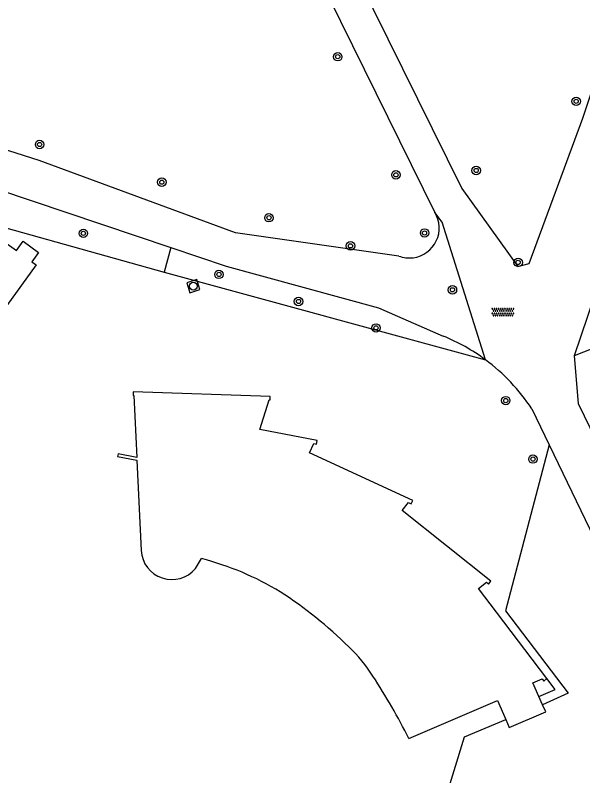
# Model space of a CAD drawing. Extents: x 128999 to 131010, y 395498 to 399007.
# Drawn here: x 130601 to 130654.9, y 396767.4 to 396839.6 of the extents above; entities that cross this region are included whole.
import ezdxf

# ---------------------------------------------------------------- set-up
doc = ezdxf.new("R2010")
doc.units = 0
for name, color, linetype in [('gg-bbg-hoofdgebouw', 7, 'Continuous'), ('gg-knt-onverhard', 7, 'Continuous'), ('gg-knt-verharding', 7, 'Continuous'), ('gt-grn-groengrens', 7, 'Continuous'), ('gt-grn-vlakafsluiter', 7, 'Continuous'), ('gt-symb-boom', 7, 'Continuous'), ('gt-symb-overige verharding', 7, 'Continuous'), ('gt-symb-rioolschacht', 7, 'Continuous')]:
    doc.layers.add(name, color=color, linetype=linetype)

# ---------------------------------------------------------------- blocks, each defined once
blk = doc.blocks.new('gt0-BOOM')
at = {"layer": 'gt-symb-boom'}
for radius in [0.4, 0.2]:
    blk.add_circle((0, 0), radius, dxfattribs=at)
blk = doc.blocks.new('gt0-OVH')
at = {"layer": 'gt-symb-overige verharding'}
for points in [[(-0.972, 0.298), (-0.967, 0.308), (-0.965, 0.319), (-0.966, 0.33), (-0.971, 0.34), (-0.978, 0.348), (-0.988, 0.353), (-0.999, 0.355), (-1.01, 0.354), (-1.02, 0.349), (-1.028, 0.342), (-1.033, 0.332), (-1.035, 0.321), (-1.034, 0.31), (-1.029, 0.3), (-1.022, 0.292), (-1.012, 0.287), (-1.001, 0.285), (-0.99, 0.286), (-0.98, 0.291)], [(-0.872, 0.106), (-0.867, 0.116), (-0.865, 0.126), (-0.866, 0.137), (-0.871, 0.147), (-0.878, 0.156), (-0.888, 0.161), (-0.899, 0.163), (-0.91, 0.162), (-0.92, 0.157), (-0.928, 0.15), (-0.933, 0.14), (-0.935, 0.129), (-0.934, 0.118), (-0.929, 0.108), (-0.922, 0.1), (-0.912, 0.095), (-0.901, 0.092), (-0.89, 0.094), (-0.88, 0.098)], [(-0.772, 0.298), (-0.767, 0.308), (-0.765, 0.319), (-0.766, 0.33), (-0.771, 0.34), (-0.778, 0.348), (-0.788, 0.353), (-0.799, 0.355), (-0.81, 0.354), (-0.82, 0.349), (-0.828, 0.342), (-0.833, 0.332), (-0.835, 0.321), (-0.834, 0.31), (-0.829, 0.3), (-0.822, 0.292), (-0.812, 0.287), (-0.801, 0.285), (-0.79, 0.286), (-0.78, 0.291)], [(-0.672, 0.106), (-0.667, 0.116), (-0.665, 0.126), (-0.666, 0.137), (-0.671, 0.147), (-0.678, 0.156), (-0.688, 0.161), (-0.699, 0.163), (-0.71, 0.162), (-0.72, 0.157), (-0.728, 0.15), (-0.733, 0.14), (-0.735, 0.129), (-0.734, 0.118), (-0.729, 0.108), (-0.722, 0.1), (-0.712, 0.095), (-0.701, 0.092), (-0.69, 0.094), (-0.68, 0.098)], [(-0.572, 0.298), (-0.567, 0.308), (-0.565, 0.319), (-0.566, 0.33), (-0.571, 0.34), (-0.578, 0.348), (-0.588, 0.353), (-0.599, 0.355), (-0.61, 0.354), (-0.62, 0.349), (-0.628, 0.342), (-0.633, 0.332), (-0.635, 0.321), (-0.634, 0.31), (-0.629, 0.3), (-0.622, 0.292), (-0.612, 0.287), (-0.601, 0.285), (-0.59, 0.286), (-0.58, 0.291)], [(-0.472, 0.106), (-0.467, 0.116), (-0.465, 0.126), (-0.466, 0.137), (-0.471, 0.147), (-0.478, 0.156), (-0.488, 0.161), (-0.499, 0.163), (-0.51, 0.162), (-0.52, 0.157), (-0.528, 0.15), (-0.533, 0.14), (-0.535, 0.129), (-0.534, 0.118), (-0.529, 0.108), (-0.522, 0.1), (-0.512, 0.095), (-0.501, 0.092), (-0.49, 0.094), (-0.48, 0.098)], [(-0.372, 0.298), (-0.367, 0.308), (-0.365, 0.319), (-0.366, 0.33), (-0.371, 0.34), (-0.378, 0.348), (-0.388, 0.353), (-0.399, 0.355), (-0.41, 0.354), (-0.42, 0.349), (-0.428, 0.342), (-0.433, 0.332), (-0.435, 0.321), (-0.434, 0.31), (-0.429, 0.3), (-0.422, 0.292), (-0.412, 0.287), (-0.401, 0.285), (-0.39, 0.286), (-0.38, 0.291)], [(-0.272, 0.106), (-0.267, 0.116), (-0.265, 0.126), (-0.266, 0.137), (-0.271, 0.147), (-0.278, 0.156), (-0.288, 0.161), (-0.299, 0.163), (-0.31, 0.162), (-0.32, 0.157), (-0.328, 0.15), (-0.333, 0.14), (-0.335, 0.129), (-0.334, 0.118), (-0.329, 0.108), (-0.322, 0.1), (-0.312, 0.095), (-0.301, 0.092), (-0.29, 0.094), (-0.28, 0.098)], [(-0.172, 0.298), (-0.167, 0.308), (-0.165, 0.319), (-0.166, 0.33), (-0.171, 0.34), (-0.178, 0.348), (-0.188, 0.353), (-0.199, 0.355), (-0.21, 0.354), (-0.22, 0.349), (-0.228, 0.342), (-0.233, 0.332), (-0.235, 0.321), (-0.234, 0.31), (-0.229, 0.3), (-0.222, 0.292), (-0.212, 0.287), (-0.201, 0.285), (-0.19, 0.286), (-0.18, 0.291)], [(-0.072, 0.106), (-0.067, 0.116), (-0.065, 0.126), (-0.066, 0.137), (-0.071, 0.147), (-0.078, 0.156), (-0.088, 0.161), (-0.099, 0.163), (-0.11, 0.162), (-0.12, 0.157), (-0.128, 0.15), (-0.133, 0.14), (-0.135, 0.129), (-0.134, 0.118), (-0.129, 0.108), (-0.122, 0.1), (-0.112, 0.095), (-0.101, 0.092), (-0.09, 0.094), (-0.08, 0.098)], [(0.028, 0.298), (0.033, 0.308), (0.035, 0.319), (0.034, 0.33), (0.029, 0.34), (0.022, 0.348), (0.012, 0.353), (0.001, 0.355), (-0.01, 0.354), (-0.02, 0.349), (-0.028, 0.342), (-0.033, 0.332), (-0.035, 0.321), (-0.034, 0.31), (-0.029, 0.3), (-0.022, 0.292), (-0.012, 0.287), (-0.001, 0.285), (0.01, 0.286), (0.02, 0.291)], [(0.128, 0.106), (0.133, 0.116), (0.135, 0.126), (0.134, 0.137), (0.129, 0.147), (0.122, 0.156), (0.112, 0.161), (0.101, 0.163), (0.09, 0.162), (0.08, 0.157), (0.072, 0.15), (0.067, 0.14), (0.065, 0.129), (0.066, 0.118), (0.071, 0.108), (0.078, 0.1), (0.088, 0.095), (0.099, 0.092), (0.11, 0.094), (0.12, 0.098)], [(0.228, 0.298), (0.233, 0.308), (0.235, 0.319), (0.234, 0.33), (0.229, 0.34), (0.222, 0.348), (0.212, 0.353), (0.201, 0.355), (0.19, 0.354), (0.18, 0.349), (0.172, 0.342), (0.167, 0.332), (0.165, 0.321), (0.166, 0.31), (0.171, 0.3), (0.178, 0.292), (0.188, 0.287), (0.199, 0.285), (0.21, 0.286), (0.22, 0.291)], [(0.328, 0.106), (0.333, 0.116), (0.335, 0.126), (0.334, 0.137), (0.329, 0.147), (0.322, 0.156), (0.312, 0.161), (0.301, 0.163), (0.29, 0.162), (0.28, 0.157), (0.272, 0.15), (0.267, 0.14), (0.265, 0.129), (0.266, 0.118), (0.271, 0.108), (0.278, 0.1), (0.288, 0.095), (0.299, 0.092), (0.31, 0.094), (0.32, 0.098)], [(0.428, 0.298), (0.433, 0.308), (0.435, 0.319), (0.434, 0.33), (0.429, 0.34), (0.422, 0.348), (0.412, 0.353), (0.401, 0.355), (0.39, 0.354), (0.38, 0.349), (0.372, 0.342), (0.367, 0.332), (0.365, 0.321), (0.366, 0.31), (0.371, 0.3), (0.378, 0.292), (0.388, 0.287), (0.399, 0.285), (0.41, 0.286), (0.42, 0.291)], [(0.528, 0.106), (0.533, 0.116), (0.535, 0.126), (0.534, 0.137), (0.529, 0.147), (0.522, 0.156), (0.512, 0.161), (0.501, 0.163), (0.49, 0.162), (0.48, 0.157), (0.472, 0.15), (0.467, 0.14), (0.465, 0.129), (0.466, 0.118), (0.471, 0.108), (0.478, 0.1), (0.488, 0.095), (0.499, 0.092), (0.51, 0.094), (0.52, 0.098)], [(0.628, 0.298), (0.633, 0.308), (0.635, 0.319), (0.634, 0.33), (0.629, 0.34), (0.622, 0.348), (0.612, 0.353), (0.601, 0.355), (0.59, 0.354), (0.58, 0.349), (0.572, 0.342), (0.567, 0.332), (0.565, 0.321), (0.566, 0.31), (0.571, 0.3), (0.578, 0.292), (0.588, 0.287), (0.599, 0.285), (0.61, 0.286), (0.62, 0.291)], [(0.728, 0.106), (0.733, 0.116), (0.735, 0.126), (0.734, 0.137), (0.729, 0.147), (0.722, 0.156), (0.712, 0.161), (0.701, 0.163), (0.69, 0.162), (0.68, 0.157), (0.672, 0.15), (0.667, 0.14), (0.665, 0.129), (0.666, 0.118), (0.671, 0.108), (0.678, 0.1), (0.688, 0.095), (0.699, 0.092), (0.71, 0.094), (0.72, 0.098)], [(0.828, 0.298), (0.833, 0.308), (0.835, 0.319), (0.834, 0.33), (0.829, 0.34), (0.822, 0.348), (0.812, 0.353), (0.801, 0.355), (0.79, 0.354), (0.78, 0.349), (0.772, 0.342), (0.767, 0.332), (0.765, 0.321), (0.766, 0.31), (0.771, 0.3), (0.778, 0.292), (0.788, 0.287), (0.799, 0.285), (0.81, 0.286), (0.82, 0.291)], [(0.928, 0.106), (0.933, 0.116), (0.935, 0.126), (0.934, 0.137), (0.929, 0.147), (0.922, 0.156), (0.912, 0.161), (0.901, 0.163), (0.89, 0.162), (0.88, 0.157), (0.872, 0.15), (0.867, 0.14), (0.865, 0.129), (0.866, 0.118), (0.871, 0.108), (0.878, 0.1), (0.888, 0.095), (0.899, 0.092), (0.91, 0.094), (0.92, 0.098)], [(1.028, 0.298), (1.033, 0.308), (1.035, 0.319), (1.034, 0.33), (1.029, 0.34), (1.022, 0.348), (1.012, 0.353), (1.001, 0.355), (0.99, 0.354), (0.98, 0.349), (0.972, 0.342), (0.967, 0.332), (0.965, 0.321), (0.966, 0.31), (0.971, 0.3), (0.978, 0.292), (0.988, 0.287), (0.999, 0.285), (1.01, 0.286), (1.02, 0.291)], [(-0.972, -0.142), (-0.967, -0.132), (-0.965, -0.121), (-0.966, -0.11), (-0.971, -0.1), (-0.978, -0.092), (-0.988, -0.087), (-0.999, -0.085), (-1.01, -0.086), (-1.02, -0.091), (-1.028, -0.098), (-1.033, -0.108), (-1.035, -0.119), (-1.034, -0.13), (-1.029, -0.14), (-1.022, -0.148), (-1.012, -0.153), (-1.001, -0.155), (-0.99, -0.154), (-0.98, -0.149)], [(-0.872, -0.334), (-0.867, -0.324), (-0.865, -0.314), (-0.866, -0.303), (-0.871, -0.293), (-0.878, -0.284), (-0.888, -0.279), (-0.899, -0.277), (-0.91, -0.278), (-0.92, -0.283), (-0.928, -0.29), (-0.933, -0.3), (-0.935, -0.311), (-0.934, -0.322), (-0.929, -0.332), (-0.922, -0.34), (-0.912, -0.345), (-0.901, -0.348), (-0.89, -0.346), (-0.88, -0.342)], [(-0.772, -0.142), (-0.767, -0.132), (-0.765, -0.121), (-0.766, -0.11), (-0.771, -0.1), (-0.778, -0.092), (-0.788, -0.087), (-0.799, -0.085), (-0.81, -0.086), (-0.82, -0.091), (-0.828, -0.098), (-0.833, -0.108), (-0.835, -0.119), (-0.834, -0.13), (-0.829, -0.14), (-0.822, -0.148), (-0.812, -0.153), (-0.801, -0.155), (-0.79, -0.154), (-0.78, -0.149)], [(-0.672, -0.334), (-0.667, -0.324), (-0.665, -0.314), (-0.666, -0.303), (-0.671, -0.293), (-0.678, -0.284), (-0.688, -0.279), (-0.699, -0.277), (-0.71, -0.278), (-0.72, -0.283), (-0.728, -0.29), (-0.733, -0.3), (-0.735, -0.311), (-0.734, -0.322), (-0.729, -0.332), (-0.722, -0.34), (-0.712, -0.345), (-0.701, -0.348), (-0.69, -0.346), (-0.68, -0.342)], [(-0.572, -0.142), (-0.567, -0.132), (-0.565, -0.121), (-0.566, -0.11), (-0.571, -0.1), (-0.578, -0.092), (-0.588, -0.087), (-0.599, -0.085), (-0.61, -0.086), (-0.62, -0.091), (-0.628, -0.098), (-0.633, -0.108), (-0.635, -0.119), (-0.634, -0.13), (-0.629, -0.14), (-0.622, -0.148), (-0.612, -0.153), (-0.601, -0.155), (-0.59, -0.154), (-0.58, -0.149)], [(-0.472, -0.334), (-0.467, -0.324), (-0.465, -0.314), (-0.466, -0.303), (-0.471, -0.293), (-0.478, -0.284), (-0.488, -0.279), (-0.499, -0.277), (-0.51, -0.278), (-0.52, -0.283), (-0.528, -0.29), (-0.533, -0.3), (-0.535, -0.311), (-0.534, -0.322), (-0.529, -0.332), (-0.522, -0.34), (-0.512, -0.345), (-0.501, -0.348), (-0.49, -0.346), (-0.48, -0.342)], [(-0.372, -0.142), (-0.367, -0.132), (-0.365, -0.121), (-0.366, -0.11), (-0.371, -0.1), (-0.378, -0.092), (-0.388, -0.087), (-0.399, -0.085), (-0.41, -0.086), (-0.42, -0.091), (-0.428, -0.098), (-0.433, -0.108), (-0.435, -0.119), (-0.434, -0.13), (-0.429, -0.14), (-0.422, -0.148), (-0.412, -0.153), (-0.401, -0.155), (-0.39, -0.154), (-0.38, -0.149)], [(-0.272, -0.334), (-0.267, -0.324), (-0.265, -0.314), (-0.266, -0.303), (-0.271, -0.293), (-0.278, -0.284), (-0.288, -0.279), (-0.299, -0.277), (-0.31, -0.278), (-0.32, -0.283), (-0.328, -0.29), (-0.333, -0.3), (-0.335, -0.311), (-0.334, -0.322), (-0.329, -0.332), (-0.322, -0.34), (-0.312, -0.345), (-0.301, -0.348), (-0.29, -0.346), (-0.28, -0.342)], [(-0.172, -0.142), (-0.167, -0.132), (-0.165, -0.121), (-0.166, -0.11), (-0.171, -0.1), (-0.178, -0.092), (-0.188, -0.087), (-0.199, -0.085), (-0.21, -0.086), (-0.22, -0.091), (-0.228, -0.098), (-0.233, -0.108), (-0.235, -0.119), (-0.234, -0.13), (-0.229, -0.14), (-0.222, -0.148), (-0.212, -0.153), (-0.201, -0.155), (-0.19, -0.154), (-0.18, -0.149)], [(-0.072, -0.334), (-0.067, -0.324), (-0.065, -0.314), (-0.066, -0.303), (-0.071, -0.293), (-0.078, -0.284), (-0.088, -0.279), (-0.099, -0.277), (-0.11, -0.278), (-0.12, -0.283), (-0.128, -0.29), (-0.133, -0.3), (-0.135, -0.311), (-0.134, -0.322), (-0.129, -0.332), (-0.122, -0.34), (-0.112, -0.345), (-0.101, -0.348), (-0.09, -0.346), (-0.08, -0.342)], [(0.028, -0.142), (0.033, -0.132), (0.035, -0.121), (0.034, -0.11), (0.029, -0.1), (0.022, -0.092), (0.012, -0.087), (0.001, -0.085), (-0.01, -0.086), (-0.02, -0.091), (-0.028, -0.098), (-0.033, -0.108), (-0.035, -0.119), (-0.034, -0.13), (-0.029, -0.14), (-0.022, -0.148), (-0.012, -0.153), (-0.001, -0.155), (0.01, -0.154), (0.02, -0.149)], [(0.128, -0.334), (0.133, -0.324), (0.135, -0.314), (0.134, -0.303), (0.129, -0.293), (0.122, -0.284), (0.112, -0.279), (0.101, -0.277), (0.09, -0.278), (0.08, -0.283), (0.072, -0.29), (0.067, -0.3), (0.065, -0.311), (0.066, -0.322), (0.071, -0.332), (0.078, -0.34), (0.088, -0.345), (0.099, -0.348), (0.11, -0.346), (0.12, -0.342)], [(0.228, -0.142), (0.233, -0.132), (0.235, -0.121), (0.234, -0.11), (0.229, -0.1), (0.222, -0.092), (0.212, -0.087), (0.201, -0.085), (0.19, -0.086), (0.18, -0.091), (0.172, -0.098), (0.167, -0.108), (0.165, -0.119), (0.166, -0.13), (0.171, -0.14), (0.178, -0.148), (0.188, -0.153), (0.199, -0.155), (0.21, -0.154), (0.22, -0.149)], [(0.328, -0.334), (0.333, -0.324), (0.335, -0.314), (0.334, -0.303), (0.329, -0.293), (0.322, -0.284), (0.312, -0.279), (0.301, -0.277), (0.29, -0.278), (0.28, -0.283), (0.272, -0.29), (0.267, -0.3), (0.265, -0.311), (0.266, -0.322), (0.271, -0.332), (0.278, -0.34), (0.288, -0.345), (0.299, -0.348), (0.31, -0.346), (0.32, -0.342)], [(0.428, -0.142), (0.433, -0.132), (0.435, -0.121), (0.434, -0.11), (0.429, -0.1), (0.422, -0.092), (0.412, -0.087), (0.401, -0.085), (0.39, -0.086), (0.38, -0.091), (0.372, -0.098), (0.367, -0.108), (0.365, -0.119), (0.366, -0.13), (0.371, -0.14), (0.378, -0.148), (0.388, -0.153), (0.399, -0.155), (0.41, -0.154), (0.42, -0.149)], [(0.528, -0.334), (0.533, -0.324), (0.535, -0.314), (0.534, -0.303), (0.529, -0.293), (0.522, -0.284), (0.512, -0.279), (0.501, -0.277), (0.49, -0.278), (0.48, -0.283), (0.472, -0.29), (0.467, -0.3), (0.465, -0.311), (0.466, -0.322), (0.471, -0.332), (0.478, -0.34), (0.488, -0.345), (0.499, -0.348), (0.51, -0.346), (0.52, -0.342)], [(0.628, -0.142), (0.633, -0.132), (0.635, -0.121), (0.634, -0.11), (0.629, -0.1), (0.622, -0.092), (0.612, -0.087), (0.601, -0.085), (0.59, -0.086), (0.58, -0.091), (0.572, -0.098), (0.567, -0.108), (0.565, -0.119), (0.566, -0.13), (0.571, -0.14), (0.578, -0.148), (0.588, -0.153), (0.599, -0.155), (0.61, -0.154), (0.62, -0.149)], [(0.728, -0.334), (0.733, -0.324), (0.735, -0.314), (0.734, -0.303), (0.729, -0.293), (0.722, -0.284), (0.712, -0.279), (0.701, -0.277), (0.69, -0.278), (0.68, -0.283), (0.672, -0.29), (0.667, -0.3), (0.665, -0.311), (0.666, -0.322), (0.671, -0.332), (0.678, -0.34), (0.688, -0.345), (0.699, -0.348), (0.71, -0.346), (0.72, -0.342)], [(0.828, -0.142), (0.833, -0.132), (0.835, -0.121), (0.834, -0.11), (0.829, -0.1), (0.822, -0.092), (0.812, -0.087), (0.801, -0.085), (0.79, -0.086), (0.78, -0.091), (0.772, -0.098), (0.767, -0.108), (0.765, -0.119), (0.766, -0.13), (0.771, -0.14), (0.778, -0.148), (0.788, -0.153), (0.799, -0.155), (0.81, -0.154), (0.82, -0.149)], [(0.928, -0.334), (0.933, -0.324), (0.935, -0.314), (0.934, -0.303), (0.929, -0.293), (0.922, -0.284), (0.912, -0.279), (0.901, -0.277), (0.89, -0.278), (0.88, -0.283), (0.872, -0.29), (0.867, -0.3), (0.865, -0.311), (0.866, -0.322), (0.871, -0.332), (0.878, -0.34), (0.888, -0.345), (0.899, -0.348), (0.91, -0.346), (0.92, -0.342)], [(1.028, -0.142), (1.033, -0.132), (1.035, -0.121), (1.034, -0.11), (1.029, -0.1), (1.022, -0.092), (1.012, -0.087), (1.001, -0.085), (0.99, -0.086), (0.98, -0.091), (0.972, -0.098), (0.967, -0.108), (0.965, -0.119), (0.966, -0.13), (0.971, -0.14), (0.978, -0.148), (0.988, -0.153), (0.999, -0.155), (1.01, -0.154), (1.02, -0.149)]]:
    blk.add_lwpolyline(points, close=True, dxfattribs=at)
blk = doc.blocks.new('gt0-RS')
at = {"layer": 'gt-symb-rioolschacht'}
blk.add_lwpolyline([(-0.5, -0.5), (0.5, -0.5), (0.5, 0.5), (-0.5, 0.5)], close=True, dxfattribs=at)
blk.add_circle((0, 0), 0.375, dxfattribs=at)

msp = doc.modelspace()

# ---------------------------------------------------------------- linework, layer by layer
at = {"layer": 'gg-bbg-hoofdgebouw'}
for p, q in [((130618.142, 396787.06), (130618.709, 396788.02)), ((130651.103, 396774.131), (130650.747, 396774.93))]:
    msp.add_line(p, q, dxfattribs=at)
for points in [[(130601.154, 396817.248), (130601.805, 396818.147), (130603.248, 396817.078), (130602.609, 396816.195)], [(130591.301, 396815.559), (130592.39, 396817.03), (130596.9, 396813.69), (130600.06, 396818.04), (130601.154, 396817.248)], [(130602.609, 396816.195), (130603.03, 396815.89), (130597.43, 396808.18), (130597.49, 396805.74), (130598.02, 396805.75), (130598.09, 396802.54), (130597.85, 396802.53), (130597.58, 396799.02), (130588.57, 396798.84), (130588.59, 396796.78), (130583.4, 396796.7), (130583.43, 396798.7), (130577.56, 396798.95), (130575.5, 396799.83), (130573.93, 396801.36), (130573.07, 396803.36), (130573.04, 396805.55), (130573.83, 396807.59), (130575.44, 396809.06), (130577.4, 396810.04), (130578.5, 396810.13), (130580.5, 396810.165)], [(130651.493, 396776.634), (130646.716, 396782.937), (130645.027, 396785.167), (130645.775, 396785.769), (130645.965, 396785.584), (130646.187, 396785.856), (130637.772, 396792.59), (130638.382, 396793.328), (130638.617, 396793.216), (130638.769, 396793.536), (130628.97, 396798.066), (130629.372, 396798.927), (130629.626, 396798.87), (130629.703, 396799.214), (130624.268, 396800.268), (130625.152, 396803.094), (130625.242, 396803.091), (130625.254, 396803.415), (130612.226, 396803.837), (130612.219, 396803.483), (130612.299, 396803.481), (130612.585, 396797.615), (130610.802, 396797.942), (130610.755, 396797.691), (130612.586, 396797.353), (130612.993, 396788.768)], [(130650.747, 396774.93), (130650.174, 396776.218), (130651.051, 396776.608), (130651.213, 396776.39), (130651.493, 396776.634)], [(130638.4, 396770.921), (130646.826, 396774.539), (130647.6, 396772.737)], [(130647.6, 396772.737), (130647.931, 396771.966), (130651.403, 396773.457), (130651.103, 396774.131)]]:
    msp.add_lwpolyline(points, dxfattribs=at)
for centre, radius, start, end in [((130615.909, 396788.944), 2.921, 183.44768, 319.84941), ((130611.375, 396760.118), 28.85, 59.06937, 75.27358), ((130603.313, 396749.784), 41.889, 45.43904, 56.87471), ((130623.153, 396769.429), 13.975, 32.07594, 46.88343), ((130587.67, 396745.729), 56.641, 26.40836, 33.32878)]:
    msp.add_arc(centre, radius, start, end, dxfattribs=at)
at = {"layer": 'gg-knt-onverhard'}
for p, q in [((130600.919, 396901.922), (130640.88, 396820.88)), ((130580.489, 396829.413), (130615.819, 396817.532)), ((130650.07, 396802.23), (130651.713, 396798.823))]:
    msp.add_line(p, q, dxfattribs=at)
for points in [[(130604.081, 396902.794), (130643.445, 396823.136), (130648.762, 396815.724), (130649.823, 396816.025), (130654.909, 396829.805), (130758.78, 397141.264)], [(130637.44, 396816.73), (130621.94, 396818.95), (130603.3, 396825.81), (130542.72, 396845.15), (130527.1, 396849.37), (130402.98, 396890.04), (130392.92, 396894.19), (130379.38, 396897.57), (130317.6, 396917.4), (130318.85, 396920.96)], [(130615.819, 396817.532), (130621.06, 396815.77), (130635.51, 396811.81), (130641.67, 396809.13)], [(130674.57, 396761.45), (130654.5, 396802.71), (130654.117, 396807.289)], [(130651.713, 396798.823), (130671.02, 396758.79), (130671.794, 396756.717)]]:
    msp.add_lwpolyline(points, dxfattribs=at)
for centre, radius, start, end in [((130638.444, 396819.398), 2.851, 277.51347, 31.3092), ((130638.444, 396819.398), 2.85, 249.3832, 277.52557), ((130634.843, 396792.254), 18.205, 53.47364, 67.97387), ((130634.845, 396792.259), 18.2, 33.22278, 53.47152)]:
    msp.add_arc(centre, radius, start, end, dxfattribs=at)
at = {"layer": 'gg-knt-verharding'}
for q in [(130656.707, 396814.944), (130662.557, 396810.602)]:
    msp.add_line((130654.117, 396807.289), q, dxfattribs=at)
at = {"layer": 'gt-grn-groengrens'}
for p, q in [((130579.134, 396825.274), (130615.168, 396815.202)), ((130615.819, 396817.532), (130615.168, 396815.202)), ((130615.168, 396815.202), (130645.678, 396806.883))]:
    msp.add_line(p, q, dxfattribs=at)
for points in [[(130645.678, 396806.883), (130641.574, 396819.934), (130640.88, 396820.88)], [(130651.713, 396798.823), (130647.574, 396783.065), (130653.522, 396775.252), (130651.103, 396774.131)], [(130640.497, 396760.675), (130643.692, 396771.077), (130647.6, 396772.737)]]:
    msp.add_lwpolyline(points, dxfattribs=at)
at = {"layer": 'gt-grn-vlakafsluiter'}
msp.add_lwpolyline([(130650.747, 396774.93), (130652.285, 396775.587), (130651.493, 396776.634)], dxfattribs=at)

# ---------------------------------------------------------------- block references
at = {"layer": 'gt-symb-boom'}
for p, rotation in [((130631.658, 396835.653), -63.76806006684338), ((130637.18, 396824.439), -63.768060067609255), ((130639.897, 396818.922), -63.76806006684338)]:
    msp.add_blockref('gt0-BOOM', p, dxfattribs=dict(at, rotation=rotation))
for p in [(130654.29, 396831.417), (130603.352, 396827.321), (130644.8, 396824.854), (130614.957, 396823.742), (130625.125, 396820.369), (130607.506, 396818.887), (130632.863, 396817.699), (130648.782, 396816.128), (130620.38, 396814.99), (130642.546, 396813.529), (130627.933, 396812.42), (130635.288, 396809.912), (130647.608, 396803.012), (130650.19, 396797.459)]:
    msp.add_blockref('gt0-BOOM', p, dxfattribs=at)
at = {"layer": 'gt-symb-overige verharding'}
msp.add_blockref('gt0-OVH', (130647.333, 396811.406), dxfattribs=at)
at = {"layer": 'gt-symb-rioolschacht', "rotation": -161.87318748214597}
msp.add_blockref('gt0-RS', (130617.945, 396813.874), dxfattribs=at)

doc.saveas('drawing.dxf')
